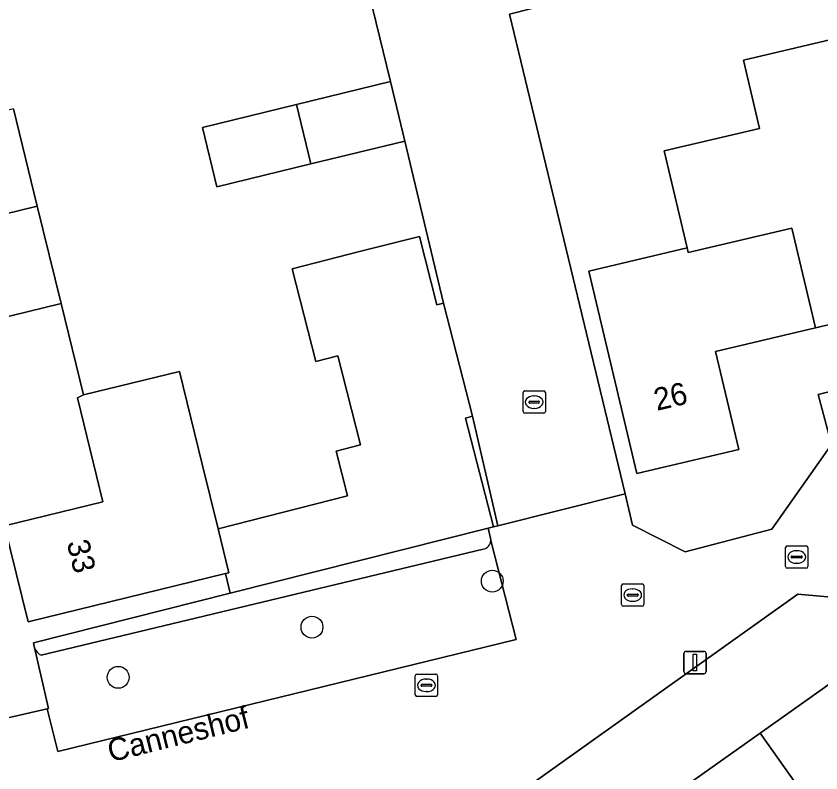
# Model space of a CAD drawing. Extents: x 158455 to 159797, y 387218 to 388672.
# Drawn here: x 159261.24 to 159297.26, y 387916.63 to 387950.51 of the extents above; entities that cross this region are included whole.
import ezdxf

# ---------------------------------------------------------------- set-up
doc = ezdxf.new("R2010")
doc.units = 0
for name, color, linetype in [('IMGEO_Boom', 7, 'Continuous'), ('IMGEO_Erf', 7, 'Continuous'), ('IMGEO_Kolk', 7, 'Continuous'), ('IMGEO_Lichtmast', 7, 'Continuous'), ('IMGEO_Openbare_ruimte_label', 7, 'Continuous'), ('IMGEO_Pand', 7, 'Continuous'), ('IMGEO_Pand_nummerreeks', 7, 'Continuous'), ('IMGEO_Parkeervlak_open', 7, 'Continuous'), ('IMGEO_Rijbaan_lokaal_open', 7, 'Continuous'), ('IMGEO_Voetpad_open', 7, 'Continuous')]:
    doc.layers.add(name, color=color, linetype=linetype)

msp = doc.modelspace()

# ---------------------------------------------------------------- linework, layer by layer
at = {"layer": 'IMGEO_Boom'}
for centre in [(159282.549, 387925.214), (159274.478, 387923.153), (159265.806, 387920.906)]:
    msp.add_circle(centre, 0.489, dxfattribs=at)
at = {"layer": 'IMGEO_Erf'}
for points in [[(159308.039, 387959.45), (159303.232, 387958.259), (159303.602, 387956.615), (159298.746, 387955.52), (159293.979, 387954.446), (159293.651, 387955.905), (159288.758, 387954.752), (159289.396, 387952.043), (159284.321, 387950.847), (159283.316, 387950.596), (159288.491, 387929.123), (159288.83, 387927.718), (159291.187, 387926.526), (159295.066, 387927.539), (159297.73, 387931.332), (159297.133, 387933.571), (159306.551, 387935.896), (159306.7, 387935.516), (159309.017, 387933.824), (159314.584, 387935.377), (159314.796, 387935.574), (159318.745, 387937.047), (159314.641, 387954.196), (159309.647, 387952.959)], [(159301.194, 387950.285), (159301.917, 387947.23), (159307.978, 387948.664), (159308.998, 387944.362), (159313.332, 387945.388), (159315.452, 387936.429), (159310.85, 387935.34), (159309.847, 387939.581), (159305.666, 387938.592), (159301.34, 387937.568), (159297.014, 387936.545), (159292.544, 387935.487), (159293.579, 387931.109), (159289.016, 387930.03), (159286.873, 387939.091), (159291.267, 387940.13), (159290.242, 387944.468), (159294.513, 387945.478), (159293.79, 387948.533), (159298.481, 387949.643)], [(159282.794, 387927.687), (159281.659, 387932.591), (159281.35, 387932.512), (159282.6, 387927.638)]]:
    msp.add_lwpolyline(points, close=True, dxfattribs=at)
for points in [[(159261.119, 387946.354), (159262.186, 387941.999), (159263.252, 387937.643), (159264.254, 387933.551), (159268.553, 387934.604), (159269.571, 387930.448), (159270.281, 387927.548), (159276.068, 387929.031), (159275.557, 387931.027), (159276.654, 387931.308), (159275.63, 387935.303), (159274.65, 387935.052), (159273.591, 387939.189), (159276.669, 387939.977), (159279.285, 387940.647), (159280.072, 387937.576), (159280.362, 387937.65), (159278.639, 387944.914), (159274.431, 387943.889), (159270.222, 387942.863), (159269.574, 387945.522), (159273.782, 387946.547), (159277.991, 387947.573), (159276.223, 387954.863)], [(159259.365, 387918.748), (159262.629, 387919.5), (159262.684, 387919.513), (159262.039, 387922.3), (159262.019, 387922.451), (159270.821, 387924.67), (159270.605, 387925.553), (159261.771, 387923.391), (159260.718, 387927.692)], [(159300.728, 387924.234), (159296.221, 387924.63), (159280.635, 387913.513), (159279.849, 387909.258), (159266.626, 387899.869), (159266.368, 387899.686), (159265.868, 387896.773), (159268.432, 387893.09)], [(159276.647, 387888.769), (159271.257, 387896.371), (159278.741, 387901.678), (159282.461, 387904.316), (159285.973, 387906.806), (159283.366, 387910.483), (159287.169, 387913.18), (159290.851, 387915.791), (159294.533, 387918.401), (159298.342, 387921.102)]]:
    msp.add_lwpolyline(points, dxfattribs=at)
at = {"layer": 'IMGEO_Kolk'}
for p, q in [((159283.925, 387932.8), (159283.925, 387933.652)), ((159284, 387933.726), (159284.852, 387933.726)), ((159284.413, 387933.506), (159284.438, 387933.506)), ((159284.926, 387933.652), (159284.926, 387932.8)), ((159284.184, 387933.22), (159284.184, 387933.232)), ((159284.622, 387933.183), (159284.224, 387933.183)), ((159284.227, 387933.269), (159284.625, 387933.269)), ((159284.668, 387933.232), (159284.668, 387933.22)), ((159284.436, 387932.946), (159284.411, 387932.946)), ((159284.852, 387932.726), (159284, 387932.726)), ((159295.674, 387925.867), (159295.674, 387926.719)), ((159295.749, 387926.793), (159296.601, 387926.793)), ((159296.675, 387926.719), (159296.675, 387925.867)), ((159295.933, 387926.287), (159295.933, 387926.299)), ((159296.371, 387926.25), (159295.973, 387926.25)), ((159295.976, 387926.336), (159296.374, 387926.336)), ((159296.162, 387926.573), (159296.187, 387926.573)), ((159296.417, 387926.299), (159296.417, 387926.287)), ((159296.185, 387926.013), (159296.16, 387926.013)), ((159296.601, 387925.793), (159295.749, 387925.793)), ((159288.333, 387924.163), (159288.333, 387925.015)), ((159288.408, 387925.089), (159289.26, 387925.089)), ((159288.821, 387924.869), (159288.846, 387924.869)), ((159289.334, 387925.015), (159289.334, 387924.163)), ((159288.592, 387924.583), (159288.592, 387924.595)), ((159289.03, 387924.546), (159288.632, 387924.546)), ((159288.635, 387924.632), (159289.033, 387924.632)), ((159289.076, 387924.595), (159289.076, 387924.583)), ((159289.26, 387924.089), (159288.408, 387924.089)), ((159288.844, 387924.309), (159288.819, 387924.309)), ((159279.102, 387920.125), (159279.102, 387920.977)), ((159279.177, 387921.051), (159280.029, 387921.051)), ((159280.103, 387920.977), (159280.103, 387920.125)), ((159279.361, 387920.545), (159279.361, 387920.557)), ((159279.799, 387920.508), (159279.401, 387920.508)), ((159279.404, 387920.594), (159279.802, 387920.594)), ((159279.59, 387920.831), (159279.615, 387920.831)), ((159279.845, 387920.557), (159279.845, 387920.545)), ((159279.613, 387920.271), (159279.588, 387920.271)), ((159280.029, 387920.051), (159279.177, 387920.051))]:
    msp.add_line(p, q, dxfattribs=at)
for points in [[(159283.925, 387932.8), (159283.925, 387933.652)], [(159284, 387933.726), (159284.852, 387933.726)], [(159284.926, 387933.652), (159284.926, 387932.8)], [(159284.852, 387932.726), (159284, 387932.726)], [(159295.674, 387925.867), (159295.674, 387926.719)], [(159295.749, 387926.793), (159296.601, 387926.793)], [(159296.675, 387926.719), (159296.675, 387925.867)], [(159296.601, 387925.793), (159295.749, 387925.793)], [(159288.333, 387924.163), (159288.333, 387925.015)], [(159288.408, 387925.089), (159289.26, 387925.089)], [(159289.334, 387925.015), (159289.334, 387924.163)], [(159289.26, 387924.089), (159288.408, 387924.089)], [(159279.102, 387920.125), (159279.102, 387920.977)], [(159279.177, 387921.051), (159280.029, 387921.051)], [(159280.103, 387920.977), (159280.103, 387920.125)], [(159280.029, 387920.051), (159279.177, 387920.051)]]:
    msp.add_lwpolyline(points, dxfattribs=at)
for centre, radius, start, end in [((159284.002, 387933.65), 0.0765, 91.552, 178.448), ((159284.002, 387933.65), 0.0765, 91.552, 178.448), ((159284.85, 387933.65), 0.0765, 1.552, 88.448), ((159284.85, 387933.65), 0.0765, 1.552, 88.448), ((159284.224, 387933.229), 0.0403, 85.8775, 175.7526), ((159284.221, 387933.219), 0.0366, 178.938, 274.7102), ((159284.625, 387933.226), 0.043, 264.8664, 352.4533), ((159284.629, 387933.231), 0.0386, 1.7309, 96.639), ((159284.002, 387932.802), 0.0765, 181.552, 268.448), ((159284.002, 387932.802), 0.0765, 181.552, 268.448), ((159284.85, 387932.802), 0.0765, 271.552, 358.448), ((159284.85, 387932.802), 0.0765, 271.552, 358.448), ((159295.751, 387926.717), 0.0765, 91.552, 178.448), ((159295.751, 387926.717), 0.0765, 91.552, 178.448), ((159296.599, 387926.717), 0.0765, 1.552, 88.448), ((159296.599, 387926.717), 0.0765, 1.552, 88.448), ((159295.973, 387926.296), 0.0403, 85.8775, 175.7526), ((159295.97, 387926.286), 0.0366, 178.938, 274.7102), ((159296.374, 387926.293), 0.043, 264.8664, 352.4533), ((159296.378, 387926.298), 0.0386, 1.7309, 96.639), ((159295.751, 387925.869), 0.0765, 181.552, 268.448), ((159295.751, 387925.869), 0.0765, 181.552, 268.448), ((159296.599, 387925.869), 0.0765, 271.552, 358.448), ((159296.599, 387925.869), 0.0765, 271.552, 358.448), ((159288.41, 387925.013), 0.0765, 91.552, 178.448), ((159288.41, 387925.013), 0.0765, 91.552, 178.448), ((159289.258, 387925.013), 0.0765, 1.552, 88.448), ((159289.258, 387925.013), 0.0765, 1.552, 88.448), ((159288.632, 387924.592), 0.0403, 85.8775, 175.7526), ((159288.629, 387924.582), 0.0366, 178.938, 274.7102), ((159289.033, 387924.589), 0.043, 264.8664, 352.4533), ((159289.037, 387924.594), 0.0386, 1.7309, 96.639), ((159288.41, 387924.165), 0.0765, 181.552, 268.448), ((159288.41, 387924.165), 0.0765, 181.552, 268.448), ((159289.258, 387924.165), 0.0765, 271.552, 358.448), ((159289.258, 387924.165), 0.0765, 271.552, 358.448), ((159279.179, 387920.975), 0.0765, 91.552, 178.448), ((159279.179, 387920.975), 0.0765, 91.552, 178.448), ((159280.027, 387920.975), 0.0765, 1.552, 88.448), ((159280.027, 387920.975), 0.0765, 1.552, 88.448), ((159279.401, 387920.554), 0.0403, 85.8775, 175.7526), ((159279.398, 387920.544), 0.0366, 178.938, 274.7102), ((159279.802, 387920.551), 0.043, 264.8664, 352.4533), ((159279.806, 387920.556), 0.0386, 1.7309, 96.639), ((159279.179, 387920.127), 0.0765, 181.552, 268.448), ((159279.179, 387920.127), 0.0765, 181.552, 268.448), ((159280.027, 387920.127), 0.0765, 271.552, 358.448), ((159280.027, 387920.127), 0.0765, 271.552, 358.448)]:
    msp.add_arc(centre, radius, start, end, dxfattribs=at)
for centre, major_axis, ratio, start_param, end_param in [((159284.412, 387933.226), (-0.387, 0.002), 0.722429, 4.712389, 7.853982), ((159284.437, 387933.226), (-0.39, 0.002), 0.717154, 1.570796, 4.712389), ((159296.161, 387926.293), (-0.387, 0.002), 0.722429, 4.712389, 7.853982), ((159296.186, 387926.293), (-0.39, 0.002), 0.717154, 1.570796, 4.712389), ((159288.82, 387924.589), (-0.387, 0.002), 0.722429, 4.712389, 7.853982), ((159288.845, 387924.589), (-0.39, 0.002), 0.717154, 1.570796, 4.712389), ((159279.589, 387920.551), (-0.387, 0.002), 0.722429, 4.712389, 7.853982), ((159279.614, 387920.551), (-0.39, 0.002), 0.717154, 1.570796, 4.712389)]:
    msp.add_ellipse(centre, major_axis=major_axis, ratio=ratio, start_param=start_param, end_param=end_param, dxfattribs=at)
at = {"layer": 'IMGEO_Lichtmast'}
for p, q in [((159291.127, 387921.171), (159291.127, 387921.971)), ((159291.127, 387921.971), (159291.127, 387921.171)), ((159291.227, 387922.071), (159292.017, 387922.071)), ((159292.017, 387922.071), (159291.227, 387922.071)), ((159292.117, 387921.971), (159292.117, 387921.171)), ((159292.117, 387921.171), (159292.117, 387921.971)), ((159292.017, 387921.071), (159291.227, 387921.071)), ((159291.227, 387921.071), (159292.017, 387921.071))]:
    msp.add_line(p, q, dxfattribs=at)
msp.add_lwpolyline([(159291.547, 387921.946), (159291.697, 387921.946), (159291.697, 387921.196), (159291.547, 387921.196), (159291.547, 387921.946)], dxfattribs=at)
for centre, start, end in [((159291.227, 387921.971), 90, 180), ((159291.227, 387921.971), 90, 180), ((159292.017, 387921.971), 0, 90), ((159292.017, 387921.971), 360, 90), ((159291.227, 387921.171), 180, 270), ((159291.227, 387921.171), 180, 270), ((159292.017, 387921.171), 270, 0), ((159292.017, 387921.171), 270, 0)]:
    msp.add_arc(centre, 0.1, start, end, dxfattribs=at)
at = {"layer": 'IMGEO_Pand'}
for points in [[(159298.481, 387949.643), (159293.79, 387948.533), (159294.513, 387945.478), (159290.242, 387944.468), (159291.267, 387940.13), (159291.317, 387939.917), (159295.956, 387941.014), (159297.014, 387936.545), (159301.34, 387937.568)], [(159274.431, 387943.889), (159278.639, 387944.914), (159277.991, 387947.573), (159273.782, 387946.547)], [(159274.431, 387943.889), (159273.782, 387946.547), (159269.574, 387945.522), (159270.222, 387942.863)], [(159252.21, 387944.172), (159253.276, 387939.817), (159262.186, 387941.999), (159261.119, 387946.354)], [(159253.276, 387939.817), (159254.342, 387935.462), (159263.252, 387937.643), (159262.186, 387941.999)], [(159297.014, 387936.545), (159295.956, 387941.014), (159291.317, 387939.917), (159291.267, 387940.13), (159286.873, 387939.091), (159289.016, 387930.03), (159293.579, 387931.109), (159292.544, 387935.487)], [(159281.35, 387932.512), (159281.659, 387932.591), (159280.362, 387937.65), (159280.072, 387937.576), (159279.285, 387940.647), (159276.669, 387939.977), (159273.591, 387939.189), (159274.65, 387935.052), (159275.63, 387935.303), (159276.654, 387931.308), (159275.557, 387931.027), (159276.068, 387929.031), (159270.281, 387927.548), (159270.76, 387925.591), (159270.605, 387925.553), (159270.821, 387924.67), (159282.366, 387927.579), (159282.6, 387927.638)], [(159260.718, 387927.692), (159265.115, 387928.768), (159263.978, 387933.415), (159264.254, 387933.551), (159263.252, 387937.643), (159254.342, 387935.462), (159255.443, 387930.963), (159259.665, 387931.997)], [(159270.281, 387927.548), (159269.571, 387930.448), (159268.553, 387934.604), (159264.254, 387933.551), (159263.978, 387933.415), (159265.115, 387928.768), (159260.718, 387927.692), (159261.771, 387923.391), (159270.605, 387925.553), (159270.76, 387925.591)], [(159299.907, 387910.824), (159303.363, 387913.275), (159303.137, 387913.597), (159307.162, 387916.452), (159304.551, 387920.136), (159300.875, 387917.53), (159298.342, 387921.102), (159294.533, 387918.401)], [(159299.907, 387910.824), (159294.533, 387918.401), (159290.851, 387915.791), (159296.225, 387908.214)]]:
    msp.add_lwpolyline(points, close=True, dxfattribs=at)
at = {"layer": 'IMGEO_Parkeervlak_open'}
for points in [[(159282.479, 387927.039), (159282.471, 387927.14), (159282.366, 387927.579), (159270.821, 387924.67), (159262.019, 387922.451), (159262.039, 387922.3), (159262.082, 387922.173)], [(159262.359, 387921.893), (159282.145, 387926.638)]]:
    msp.add_lwpolyline(points, dxfattribs=at)
for centre, radius, start, end in [((159282.05, 387927.057), 0.429, 282.7915, 357.6255), ((159262.703, 387922.51), 0.707, 208.5143, 240.8685)]:
    msp.add_arc(centre, radius, start, end, dxfattribs=at)
at = {"layer": 'IMGEO_Rijbaan_lokaal_open'}
msp.add_lwpolyline([(159283.316, 387950.596), (159284.321, 387950.847), (159283.683, 387953.556), (159283.331, 387955.055), (159280.784, 387954.445), (159280.463, 387955.785), (159277.394, 387955.118), (159276.223, 387954.863), (159277.991, 387947.573), (159278.639, 387944.914), (159280.362, 387937.65), (159281.659, 387932.591), (159282.794, 387927.687), (159288.491, 387929.123)], close=True, dxfattribs=at)
for points in [[(159306.551, 387935.896), (159297.133, 387933.571), (159297.73, 387931.332), (159295.066, 387927.539), (159291.187, 387926.526), (159288.83, 387927.718), (159288.491, 387929.123), (159282.794, 387927.687), (159282.6, 387927.638), (159282.366, 387927.579), (159282.471, 387927.14), (159282.479, 387927.039), (159283.615, 387922.598), (159263.1, 387917.593), (159262.629, 387919.5), (159259.365, 387918.748)], [(159268.432, 387893.09), (159265.868, 387896.773), (159266.368, 387899.686), (159266.626, 387899.869), (159265.557, 387901.375), (159262.511, 387905.526), (159261.726, 387906.596), (159262.704, 387912.229), (159264.557, 387912.688), (159266.918, 387913.273), (159269.672, 387913.955), (159269.996, 387914.035), (159277.02, 387915.775), (159278.107, 387914.276), (159280.635, 387913.513), (159296.221, 387924.63), (159300.728, 387924.234)]]:
    msp.add_lwpolyline(points, dxfattribs=at)
at = {"layer": 'IMGEO_Voetpad_open'}
for points in [[(159262.082, 387922.173), (159262.039, 387922.3), (159262.684, 387919.513), (159262.629, 387919.5), (159263.1, 387917.593), (159283.615, 387922.598), (159282.479, 387927.039)], [(159282.145, 387926.638), (159262.359, 387921.893)]]:
    msp.add_lwpolyline(points, dxfattribs=at)
for centre, radius, start, end in [((159282.05, 387927.057), 0.429, 282.7915, 357.6255), ((159262.703, 387922.51), 0.707, 208.5143, 240.8685)]:
    msp.add_arc(centre, radius, start, end, dxfattribs=at)

# ---------------------------------------------------------------- texts
at = {"layer": 'IMGEO_Openbare_ruimte_label'}
msp.add_text('Canneshof', height=1, rotation=13.939, dxfattribs=at).set_placement((159265.472, 387917.106))
at = {"layer": 'IMGEO_Pand_nummerreeks'}
for s, rotation, p in [('26', 13.3042, (159289.913, 387932.832)), ('33', 283.7508, (159263.497, 387926.943))]:
    msp.add_text(s, height=1, rotation=rotation, dxfattribs=at).set_placement(p)

doc.saveas('drawing.dxf')
